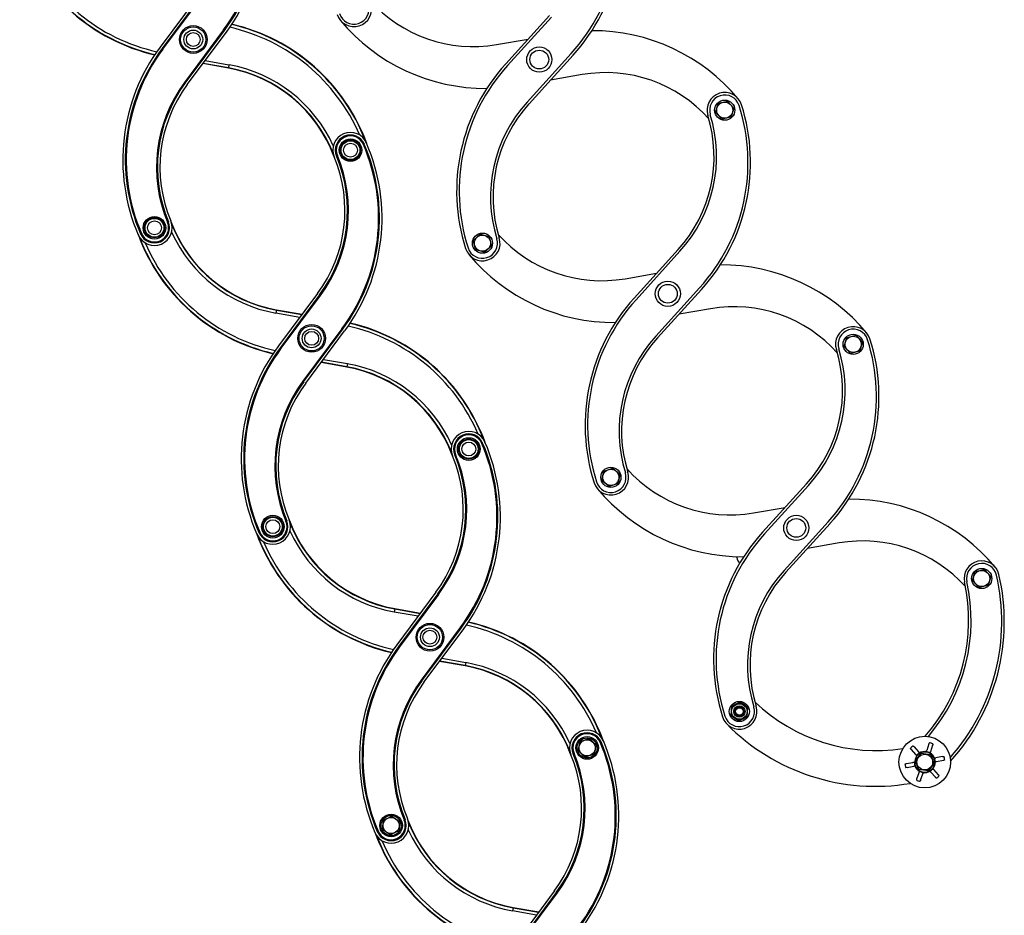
# Model space of a CAD drawing. Header units: inches. Extents: x 0 to 77643, y -44170 to 0.
# Tile 482 of 546: x 76597 to 76607, y -39776 to -39767. Entities that reach past the tile are written whole.
import ezdxf
from ezdxf.lldxf.tags import DXFTag

# ---------------------------------------------------------------- set-up
doc = ezdxf.new("R2010")
doc.units = ezdxf.units.IN
doc.header["$MEASUREMENT"] = 0
doc.layers.get('0').update_dxf_attribs({"lineweight": 0})
doc.layers.add('FAKRO LOFT LADDERS', color=7, linetype='Continuous')
tags = doc.linetypes.add('HIDDEN2', pattern=[4.7625, 3.175, -1.5875]).pattern_tags.tags
tags[6:7] = [DXFTag(74, 4), DXFTag(75, 0), DXFTag(340, '0'), DXFTag(46, 0.0), DXFTag(50, 0.0), DXFTag(44, 0.0), DXFTag(45, 0.0)]
tags[4:5] = [DXFTag(74, 4), DXFTag(75, 0), DXFTag(340, '0'), DXFTag(46, 0.0), DXFTag(50, 0.0), DXFTag(44, 0.0), DXFTag(45, 0.0)]

# ---------------------------------------------------------------- blocks, each defined once
blk = doc.blocks.new('A$C1F246084')
at = {"layer": 'FAKRO LOFT LADDERS', "color": 7, "linetype": 'Continuous'}
for p, q in [((188.92, 186.5), (184.27, 180.25)), ((189.16, 186.32), (184.51, 180.07)), ((189.19, 186.29), (184.54, 180.05)), ((184.6, 180), (189.25, 186.25)), ((191.82, 182.29), (187.17, 176.04)), ((187.23, 176), (191.88, 182.24)), ((187.26, 175.97), (191.91, 182.22)), ((187.5, 175.79), (192.15, 182.04)), ((191.82, 182.29), (191.88, 182.24)), ((191.91, 182.22), (191.88, 182.24)), ((184.51, 180.07), (184.54, 180.05)), ((184.54, 180.05), (184.6, 180)), ((192.39, 177.73), (189.35, 178.28)), ((192.4, 177.77), (189.37, 178.31)), ((189.62, 178.65), (192.46, 178.14)), ((192.39, 177.73), (192.4, 177.77)), ((192.46, 178.14), (192.4, 177.77)), ((187.17, 176.04), (187.23, 176)), ((187.26, 175.97), (187.23, 176)), ((208.46, 168.65), (208.53, 168.68)), ((208.57, 168.69), (208.53, 168.68)), ((205.26, 167.28), (205.29, 167.3)), ((205.29, 167.3), (205.36, 167.33)), ((185.14, 159.39), (185.21, 159.42)), ((185.25, 159.44), (185.21, 159.42)), ((181.94, 158.03), (181.97, 158.04)), ((181.97, 158.04), (182.04, 158.07)), ((203.01, 150.93), (198.36, 144.68)), ((203.25, 150.75), (198.6, 144.5)), ((203.28, 150.72), (198.63, 144.48)), ((198.69, 144.43), (203.34, 150.68)), ((203.25, 150.75), (203.28, 150.72)), ((203.28, 150.72), (203.34, 150.68)), ((198.11, 148.95), (198.04, 148.58)), ((198.12, 148.99), (198.11, 148.95)), ((198.11, 148.95), (201.13, 148.41)), ((198.12, 148.99), (201.16, 148.45)), ((200.88, 148.07), (198.04, 148.58)), ((205.9, 146.72), (201.25, 140.47)), ((201.32, 140.43), (205.96, 146.67)), ((201.35, 140.41), (205.99, 146.65)), ((205.9, 146.72), (205.96, 146.67)), ((205.99, 146.65), (205.96, 146.67)), ((201.59, 140.23), (206.23, 146.47)), ((198.6, 144.5), (198.63, 144.48)), ((198.63, 144.48), (198.69, 144.43)), ((203.71, 143.08), (206.55, 142.57)), ((206.48, 142.16), (203.43, 142.71)), ((206.48, 142.2), (203.46, 142.74)), ((206.55, 142.57), (206.48, 142.2)), ((206.48, 142.16), (206.48, 142.2)), ((201.25, 140.47), (201.32, 140.43)), ((201.35, 140.41), (201.32, 140.43)), ((222.55, 133.08), (222.62, 133.11)), ((222.66, 133.12), (222.62, 133.11)), ((219.34, 131.71), (219.38, 131.73)), ((219.38, 131.73), (219.45, 131.76)), ((199.23, 123.83), (199.3, 123.85)), ((199.34, 123.87), (199.3, 123.85)), ((196.02, 122.46), (196.06, 122.48)), ((196.06, 122.48), (196.13, 122.51)), ((217.09, 115.36), (212.45, 109.11)), ((217.33, 115.18), (212.69, 108.93)), ((217.36, 115.15), (212.72, 108.91)), ((212.78, 108.86), (217.42, 115.11)), ((217.33, 115.18), (217.36, 115.15)), ((217.36, 115.15), (217.42, 115.11)), ((212.2, 113.38), (212.13, 113.01)), ((214.97, 112.51), (212.13, 113.01)), ((212.2, 113.42), (215.25, 112.88)), ((212.2, 113.42), (212.2, 113.38)), ((212.2, 113.38), (215.22, 112.84)), ((219.99, 111.15), (215.34, 104.9)), ((215.4, 104.86), (220.05, 111.11)), ((215.43, 104.84), (220.08, 111.08)), ((215.67, 104.66), (220.32, 110.9)), ((219.99, 111.15), (220.05, 111.11)), ((220.08, 111.08), (220.05, 111.11)), ((212.69, 108.93), (212.72, 108.91)), ((212.72, 108.91), (212.78, 108.86)), ((220.56, 106.59), (217.52, 107.14)), ((220.57, 106.63), (217.55, 107.17)), ((217.8, 107.51), (220.64, 107)), ((220.64, 107), (220.57, 106.63)), ((220.56, 106.59), (220.57, 106.63)), ((215.34, 104.9), (215.4, 104.86)), ((215.43, 104.84), (215.4, 104.86)), ((234.02, 96.49), (234.25, 97.59)), ((234.25, 97.59), (235.32, 97.94)), ((235.32, 97.94), (236.16, 97.2)), ((236.64, 97.51), (236.71, 97.54)), ((236.74, 97.55), (236.71, 97.54)), ((233.43, 96.14), (233.47, 96.16)), ((233.47, 96.16), (233.54, 96.19)), ((234.86, 95.74), (234.02, 96.49)), ((236.16, 97.2), (235.93, 96.09)), ((235.93, 96.09), (234.86, 95.74)), ((210.74, 87.13), (210.84, 88.25)), ((210.84, 88.25), (211.86, 88.72)), ((211.86, 88.72), (212.78, 88.08)), ((212.78, 88.08), (212.68, 86.96)), ((213.32, 88.26), (213.39, 88.29)), ((213.42, 88.3), (213.39, 88.29)), ((210.11, 86.89), (210.15, 86.91)), ((210.15, 86.91), (210.22, 86.94)), ((211.66, 86.48), (210.74, 87.13)), ((212.68, 86.96), (211.66, 86.48)), ((231.18, 79.79), (226.53, 73.54)), ((231.42, 79.61), (226.77, 73.36)), ((231.45, 79.59), (226.8, 73.34)), ((226.86, 73.3), (231.51, 79.54)), ((231.42, 79.61), (231.45, 79.59)), ((231.45, 79.59), (231.51, 79.54)), ((226.28, 77.81), (226.22, 77.44)), ((229.06, 76.94), (226.22, 77.44)), ((226.29, 77.85), (226.28, 77.81)), ((226.28, 77.81), (229.31, 77.27)), ((226.29, 77.85), (229.33, 77.31))]:
    blk.add_line(p, q, dxfattribs=at)
at = {"layer": 'FAKRO LOFT LADDERS', "color": 7, "linetype": 'HIDDEN2'}
for p, q in [((230.63, 184.01), (225.4, 178.25)), ((230.85, 183.81), (225.62, 178.05)), ((224.31, 180.55), (228.07, 181.19)), ((227.95, 173.7), (233.19, 179.47)), ((228.18, 173.5), (233.41, 179.27)), ((234.49, 176.97), (230.74, 176.32)), ((250.37, 172.49), (250.71, 173.56)), ((250.71, 173.56), (251.8, 173.81)), ((251.8, 173.81), (252.57, 172.99)), ((251.14, 171.66), (250.37, 172.49)), ((252.57, 172.99), (252.23, 171.91)), ((252.23, 171.91), (251.14, 171.66)), ((221.54, 157.21), (222.34, 158)), ((221.83, 156.12), (221.54, 157.21)), ((222.34, 158), (223.43, 157.7)), ((223.43, 157.7), (223.71, 156.61)), ((222.91, 155.82), (221.83, 156.12)), ((223.71, 156.61), (222.91, 155.82)), ((245.92, 156.15), (240.69, 150.38)), ((246.14, 155.94), (240.91, 150.18)), ((239.6, 152.68), (243.36, 153.32)), ((243.25, 145.84), (248.48, 151.6)), ((243.47, 145.63), (248.7, 151.4)), ((249.79, 149.1), (246.03, 148.46)), ((265.67, 144.62), (266, 145.7)), ((266, 145.7), (267.1, 145.95)), ((267.1, 145.95), (267.86, 145.12)), ((266.43, 143.79), (265.67, 144.62)), ((267.86, 145.12), (267.53, 144.04)), ((267.53, 144.04), (266.43, 143.79)), ((237.07, 129.78), (238.14, 130.15)), ((238.14, 130.15), (238.99, 129.41)), ((236.86, 128.68), (237.07, 129.78)), ((238.99, 129.41), (238.77, 128.3)), ((237.7, 127.94), (236.86, 128.68)), ((238.77, 128.3), (237.7, 127.94)), ((261.21, 128.28), (255.98, 122.51)), ((261.44, 128.08), (256.2, 122.31)), ((254.9, 124.81), (258.65, 125.46)), ((258.54, 117.97), (263.77, 123.73)), ((258.76, 117.76), (264, 123.53)), ((265.08, 121.23), (261.32, 120.59)), ((280.96, 116.75), (281.29, 117.83)), ((281.29, 117.83), (282.39, 118.08)), ((282.39, 118.08), (283.16, 117.25)), ((283.16, 117.25), (282.82, 116.17)), ((281.72, 115.93), (280.96, 116.75)), ((282.82, 116.17), (281.72, 115.93)), ((252.8, 102.06), (252.29, 101.82)), ((253.31, 102.29), (252.8, 102.06)), ((253.77, 101.97), (253.31, 102.29)), ((254.23, 101.65), (253.77, 101.97)), ((252.24, 101.26), (252.19, 100.7)), ((252.29, 101.82), (252.24, 101.26)), ((254.14, 100.53), (254.19, 101.09)), ((254.19, 101.09), (254.23, 101.65)), ((252.19, 100.7), (252.66, 100.37)), ((252.66, 100.37), (253.12, 100.05)), ((253.12, 100.05), (253.63, 100.29)), ((253.63, 100.29), (254.14, 100.53)), ((275.78, 97.31), (275.51, 96.54)), ((273.66, 96.66), (274.19, 96.05)), ((274.02, 96.97), (274.55, 96.36)), ((274.17, 95.31), (274.86, 96.2)), ((274.86, 96.2), (275.98, 96.04)), ((276.22, 97.15), (275.96, 96.39)), ((273.08, 94.97), (273.87, 95.12)), ((274.59, 94.27), (274.17, 95.31)), ((276.4, 94.99), (275.7, 94.11)), ((275.98, 96.04), (276.4, 94.99)), ((277.4, 95.8), (276.6, 95.65)), ((277.49, 95.34), (276.69, 95.19)), ((273.17, 94.5), (273.96, 94.66)), ((274.34, 93.15), (274.61, 93.92)), ((275.7, 94.11), (274.59, 94.27)), ((274.79, 93), (275.05, 93.76)), ((276.55, 93.34), (276.02, 93.95)), ((276.9, 93.65), (276.37, 94.26))]:
    blk.add_line(p, q, dxfattribs=at)
at = {"layer": 'FAKRO LOFT LADDERS', "color": 7, "linetype": 'Continuous'}
for centre, radius in [((188.21, 181.15), 1.65), ((188.21, 181.15), 1.5), ((188.21, 181.15), 1.12), ((188.21, 181.15), 0.825), ((206.92, 167.98), 1.35), ((206.92, 167.98), 1.2), ((206.92, 167.98), 1.12), ((206.92, 167.98), 0.825), ((183.59, 158.74), 1.35), ((183.59, 158.74), 1.2), ((183.59, 158.74), 1.12), ((183.59, 158.74), 0.825), ((202.3, 145.58), 1.65), ((202.3, 145.58), 1.5), ((202.3, 145.58), 1.12), ((202.3, 145.58), 0.825), ((221, 132.41), 1.35), ((221, 132.41), 1.2), ((221, 132.41), 1.12), ((221, 132.41), 0.825), ((197.68, 123.17), 1.35), ((197.68, 123.17), 1.2), ((197.68, 123.17), 1.12), ((197.68, 123.17), 0.825), ((216.38, 110.01), 1.65), ((216.38, 110.01), 1.5), ((216.38, 110.01), 1.12), ((216.38, 110.01), 0.825), ((235.09, 96.84), 1.35), ((235.09, 96.84), 1.2), ((235.09, 96.84), 0.96), ((211.76, 87.6), 1.35), ((211.76, 87.6), 1.2), ((211.76, 87.6), 0.96)]:
    blk.add_circle(centre, radius, dxfattribs=at)
at = {"layer": 'FAKRO LOFT LADDERS', "color": 7, "linetype": 'HIDDEN2'}
for centre, radius in [((229.4, 178.76), 1.5), ((229.4, 178.76), 1.12), ((251.47, 172.74), 1.2), ((251.47, 172.74), 0.96), ((222.63, 156.91), 1.2), ((222.63, 156.91), 0.96), ((244.7, 150.89), 1.5), ((244.7, 150.89), 1.12), ((266.76, 144.87), 1.2), ((266.76, 144.87), 0.96), ((237.92, 129.04), 1.2), ((237.92, 129.04), 0.96), ((259.99, 123.02), 1.5), ((259.99, 123.02), 1.12), ((282.06, 117), 1.2), ((282.06, 117), 0.96), ((253.21, 101.17), 1.2), ((253.21, 101.17), 0.915), ((253.21, 101.17), 0.675), ((253.21, 101.17), 0.6), ((253.21, 101.17), 0.45), ((275.28, 95.15), 3.07), ((275.28, 95.15), 0.938)]:
    blk.add_circle(centre, radius, dxfattribs=at)
at = {"layer": 'FAKRO LOFT LADDERS', "color": 7, "linetype": 'Continuous'}
for centre, radius, start, end in [((174.1, 195.47), 22.09, 323.3483, 23.3236), ((174.1, 195.47), 22.16, 323.3483, 23.3236), ((174.1, 195.47), 22.2, 323.3483, 23.3236), ((174.1, 195.47), 22.5, 323.3483, 23.3236), ((188.69, 201.25), 22.5, 200.0478, 256.9887), ((188.69, 201.25), 22.46, 200.9758, 257.0273), ((188.69, 201.25), 22.09, 203.2691, 257.4093), ((187.73, 161.04), 22.46, 20.9758, 77.0273), ((187.73, 161.04), 22.5, 20.0478, 76.9887), ((187.73, 161.04), 22.09, 23.2691, 77.4093), ((202.32, 166.82), 22.5, 143.3483, 203.3236), ((202.32, 166.82), 22.2, 143.3483, 203.3236), ((202.32, 166.82), 22.16, 143.3483, 203.3236), ((202.32, 166.82), 22.09, 143.3483, 203.3236), ((189.49, 161.49), 16.5, 20.4249, 79.8627), ((189.49, 161.49), 16.54, 21.7532, 79.8627), ((189.49, 161.49), 16.91, 24.4721, 79.8627), ((200.74, 165.95), 16.91, 143.3483, 202.7861), ((200.74, 165.95), 16.84, 143.3483, 202.7861), ((200.74, 165.95), 16.8, 143.3483, 202.7861), ((200.74, 165.95), 16.5, 143.3483, 202.7861), ((206.92, 167.98), 2.1, 23.3236, 202.7861), ((206.92, 167.98), 1.8, 23.3236, 202.7861), ((206.92, 167.98), 1.76, 23.3236, 202.7861), ((206.92, 167.98), 1.69, 23.3236, 202.7861), ((188.18, 159.9), 22.5, 323.3483, 23.3236), ((188.18, 159.9), 22.09, 323.3483, 23.3236), ((188.18, 159.9), 22.16, 323.3483, 23.3236), ((188.18, 159.9), 22.2, 323.3483, 23.3236), ((189.77, 160.78), 16.5, 323.3483, 22.7861), ((189.77, 160.78), 16.8, 323.3483, 22.7861), ((189.77, 160.78), 16.84, 323.3483, 22.7861), ((189.77, 160.78), 16.91, 323.3483, 22.7861), ((183.59, 158.74), 2.1, 203.3236, 22.7861), ((183.59, 158.74), 1.8, 203.3236, 22.7861), ((183.59, 158.74), 1.76, 203.3236, 22.7861), ((183.59, 158.74), 1.69, 203.3236, 22.7861), ((201.02, 165.23), 16.5, 200.4249, 259.8627), ((201.02, 165.23), 16.91, 204.4721, 259.8627), ((201.02, 165.23), 16.54, 201.7532, 259.8627), ((202.77, 165.68), 22.5, 200.0478, 256.9887), ((202.77, 165.68), 22.46, 200.9758, 257.0273), ((202.77, 165.68), 22.09, 203.2691, 257.4093), ((201.82, 125.47), 22.09, 23.2691, 77.4093), ((201.82, 125.47), 22.46, 20.9758, 77.0273), ((201.82, 125.47), 22.5, 20.0478, 76.9887), ((216.41, 131.25), 22.5, 143.3483, 203.3236), ((216.41, 131.25), 22.2, 143.3483, 203.3236), ((216.41, 131.25), 22.16, 143.3483, 203.3236), ((216.41, 131.25), 22.09, 143.3483, 203.3236), ((203.57, 125.92), 16.54, 21.7532, 79.8627), ((203.57, 125.92), 16.5, 20.4249, 79.8627), ((203.57, 125.92), 16.91, 24.4721, 79.8627), ((214.83, 130.38), 16.91, 143.3483, 202.7861), ((214.83, 130.38), 16.84, 143.3483, 202.7861), ((214.83, 130.38), 16.8, 143.3483, 202.7861), ((214.83, 130.38), 16.5, 143.3483, 202.7861), ((221, 132.41), 2.1, 23.3236, 202.7861), ((221, 132.41), 1.8, 23.3236, 202.7861), ((221, 132.41), 1.76, 23.3236, 202.7861), ((221, 132.41), 1.69, 23.3236, 202.7861), ((202.27, 124.33), 22.09, 323.3483, 23.3236), ((202.27, 124.33), 22.16, 323.3483, 23.3236), ((202.27, 124.33), 22.2, 323.3483, 23.3236), ((202.27, 124.33), 22.5, 323.3483, 23.3236), ((203.85, 125.21), 16.5, 323.3483, 22.7861), ((203.85, 125.21), 16.8, 323.3483, 22.7861), ((203.85, 125.21), 16.84, 323.3483, 22.7861), ((203.85, 125.21), 16.91, 323.3483, 22.7861), ((197.68, 123.17), 2.1, 203.3236, 22.7861), ((197.68, 123.17), 1.8, 203.3236, 22.7861), ((197.68, 123.17), 1.76, 203.3236, 22.7861), ((197.68, 123.17), 1.69, 203.3236, 22.7861), ((215.11, 129.66), 16.5, 200.4249, 259.8627), ((215.11, 129.66), 16.54, 201.7532, 259.8627), ((216.86, 130.11), 22.5, 200.0478, 256.9887), ((216.86, 130.11), 22.46, 200.9758, 257.0273), ((215.11, 129.66), 16.91, 204.4721, 259.8627), ((216.86, 130.11), 22.09, 203.2691, 257.4093), ((215.91, 89.9), 22.09, 23.2691, 77.4093), ((215.91, 89.9), 22.46, 20.9758, 77.0273), ((215.91, 89.9), 22.5, 20.0478, 76.9887), ((230.5, 95.68), 22.5, 143.3483, 203.3236), ((230.5, 95.68), 22.2, 143.3483, 203.3236), ((230.5, 95.68), 22.16, 143.3483, 203.3236), ((230.5, 95.68), 22.09, 143.3483, 203.3236), ((217.66, 90.35), 16.91, 24.4721, 79.8627), ((217.66, 90.35), 16.5, 20.4249, 79.8627), ((217.66, 90.35), 16.54, 21.7532, 79.8627), ((228.91, 94.81), 16.91, 143.3483, 202.7861), ((228.91, 94.81), 16.84, 143.3483, 202.7861), ((228.91, 94.81), 16.8, 143.3483, 202.7861), ((228.91, 94.81), 16.5, 143.3483, 202.7861), ((253.21, 101.17), 0.485, 255, 195), ((235.09, 96.84), 2.1, 23.3236, 202.7861), ((235.09, 96.84), 1.8, 23.3236, 202.7861), ((235.09, 96.84), 1.76, 23.3236, 202.7861), ((235.09, 96.84), 1.69, 23.3236, 202.7861), ((216.36, 88.76), 22.09, 323.3483, 23.3236), ((216.36, 88.76), 22.16, 323.3483, 23.3236), ((216.36, 88.76), 22.2, 323.3483, 23.3236), ((216.36, 88.76), 22.5, 323.3483, 23.3236), ((217.94, 89.64), 16.8, 323.3483, 22.7861), ((217.94, 89.64), 16.84, 323.3483, 22.7861), ((217.94, 89.64), 16.91, 323.3483, 22.7861), ((217.94, 89.64), 16.5, 323.3483, 22.7861), ((211.76, 87.6), 2.1, 203.3236, 22.7861), ((211.76, 87.6), 1.8, 203.3236, 22.7861), ((211.76, 87.6), 1.76, 203.3236, 22.7861), ((211.76, 87.6), 1.69, 203.3236, 22.7861), ((229.19, 94.09), 16.5, 200.4249, 259.8627), ((229.19, 94.09), 16.54, 201.7532, 259.8627), ((230.95, 94.54), 22.5, 200.0478, 256.9887), ((229.19, 94.09), 16.91, 204.4721, 259.8627), ((230.95, 94.54), 22.46, 200.9758, 257.0273), ((230.95, 94.54), 22.09, 203.2691, 257.4093)]:
    blk.add_arc(centre, radius, start, end, dxfattribs=at)
at = {"layer": 'FAKRO LOFT LADDERS', "color": 7, "linetype": 'HIDDEN2'}
for centre, radius, start, end in [((216.75, 194.39), 22.2, 317.7721, 17.7474), ((216.75, 194.39), 22.5, 317.7721, 17.7474), ((207.33, 184.78), 2.1, 197.7474, 17.2099), ((207.33, 184.78), 1.8, 197.7474, 17.2099), ((221.52, 196.81), 16.5, 221.7987, 279.7425), ((223.01, 197.83), 22.5, 219.7672, 270.3488), ((235.79, 159.69), 22.5, 39.7672, 90.3488), ((242.06, 163.13), 22.5, 137.7721, 197.7474), ((242.06, 163.13), 22.2, 137.7721, 197.7474), ((237.29, 160.71), 16.5, 41.7987, 99.7425), ((251.47, 172.74), 2.1, 17.7474, 197.2099), ((240.39, 162.41), 16.8, 137.7721, 197.2099), ((240.39, 162.41), 16.5, 137.7721, 197.2099), ((251.47, 172.74), 1.8, 17.7474, 197.2099), ((232.04, 166.52), 22.2, 317.7721, 17.7474), ((232.04, 166.52), 22.5, 317.7721, 17.7474), ((233.7, 167.23), 16.5, 317.7721, 17.2099), ((233.7, 167.23), 16.8, 317.7721, 17.2099), ((222.63, 156.91), 2.1, 197.7474, 17.2099), ((222.63, 156.91), 1.8, 197.7474, 17.2099), ((236.81, 168.94), 16.5, 221.7987, 279.7425), ((238.31, 169.96), 22.5, 219.7672, 270.3488), ((251.08, 131.82), 22.5, 39.7672, 90.4699), ((257.35, 135.26), 22.5, 137.7721, 197.7474), ((257.35, 135.26), 22.2, 137.7721, 197.7474), ((252.58, 132.84), 16.5, 41.7987, 99.7425), ((266.76, 144.87), 2.1, 17.7474, 197.2099), ((266.76, 144.87), 1.8, 17.7474, 197.2099), ((255.69, 134.54), 16.8, 137.7721, 197.2099), ((255.69, 134.54), 16.5, 137.7721, 197.2099), ((247.33, 138.65), 22.2, 317.7721, 17.7474), ((247.33, 138.65), 22.5, 317.7721, 17.7474), ((249, 139.37), 16.5, 317.7721, 17.2099), ((249, 139.37), 16.8, 317.7721, 17.2099), ((237.92, 129.04), 2.1, 197.7474, 17.2099), ((237.92, 129.04), 1.8, 197.7474, 17.2099), ((252.11, 141.07), 16.5, 221.7987, 279.7425), ((253.6, 142.09), 22.5, 219.7672, 270.1515), ((266.38, 103.95), 22.5, 39.7672, 90.3488), ((272.64, 107.39), 22.5, 137.7721, 197.7474), ((272.64, 107.39), 22.2, 137.7721, 197.7474), ((267.87, 104.97), 16.5, 42.1085, 99.7425), ((255.76, 120.4), 3, 195.3739, 197.7047), ((255.76, 120.4), 2.25, 201.0241, 203.0514), ((255.76, 120.4), 3, 197.7047, 212.7147), ((282.06, 117), 2.1, 13.1013, 192.4504), ((282.06, 117), 1.8, 13.1013, 192.4504), ((270.98, 106.68), 16.8, 137.7721, 197.2099), ((270.98, 106.68), 16.5, 137.7721, 197.2099), ((260, 111.87), 24.45, 318.5162, 13.1013), ((260, 111.87), 24.75, 317.8807, 13.1013), ((259.5, 112.02), 21, 318.9397, 12.4504), ((259.5, 112.02), 21.3, 319.5372, 12.4504), ((253.21, 101.17), 0.975, 115.0144, 175.0144), ((253.21, 101.17), 0.975, 55.0144, 115.0144), ((253.21, 101.17), 0.975, 355.0144, 55.0144), ((269.53, 117.52), 21, 226.4989, 278.5749), ((253.21, 101.17), 2.1, 197.7474, 17.2099), ((253.21, 101.17), 1.8, 197.7474, 17.2099), ((253.21, 101.17), 0.975, 175.0144, 235.0144), ((253.21, 101.17), 0.975, 295.0144, 355.0144), ((269.39, 117.02), 24.75, 224.4133, 279.6339), ((253.21, 101.17), 0.975, 235.0144, 295.0144), ((275.73, 96.46), 0.994, 62.5793, 79.3358), ((274.38, 96.2), 0.994, 122.5793, 139.3358), ((275.28, 95.15), 1.2, 0, 231.3644), ((277.11, 93.04), 4.04, 128.9007, 133.0144), ((275.28, 95.15), 1.26, 79.9842, 121.9309), ((274.37, 92.51), 4.04, 68.9007, 73.0144), ((275.28, 95.15), 1.26, 19.9842, 61.9309), ((278.03, 95.68), 4.04, 188.9007, 193.0144), ((275.28, 95.15), 1.2, 233.2557, 0), ((275.28, 95.15), 1.26, 319.9842, 1.9309), ((272.54, 94.62), 4.04, 8.9007, 13.0144), ((276.64, 95.42), 0.994, 2.5793, 19.3358), ((273.93, 94.89), 0.994, 182.5793, 199.3358), ((275.28, 95.15), 1.26, 199.9842, 241.9309), ((276.19, 97.79), 4.04, 248.9007, 253.0144), ((275.28, 95.15), 1.26, 259.9842, 301.9309), ((273.45, 97.26), 4.04, 308.9007, 313.0144), ((274.83, 93.85), 0.994, 242.5793, 259.3358), ((276.19, 94.11), 0.994, 302.5793, 319.3358)]:
    blk.add_arc(centre, radius, start, end, dxfattribs=at)
for points in [[(275.78, 97.31), (275.78, 97.33), (275.79, 97.34), (275.81, 97.38), (275.81, 97.39), (275.83, 97.42), (275.84, 97.43), (275.85, 97.44), (275.86, 97.44), (275.86, 97.44)], [(276.24, 97.31), (276.24, 97.31), (276.24, 97.3), (276.25, 97.28), (276.25, 97.27), (276.25, 97.24), (276.24, 97.23), (276.23, 97.19), (276.23, 97.17), (276.22, 97.15)], [(273.66, 96.66), (273.65, 96.67), (273.64, 96.69), (273.62, 96.72), (273.61, 96.73), (273.6, 96.76), (273.59, 96.77), (273.59, 96.79), (273.59, 96.79), (273.59, 96.8)], [(273.89, 97.06), (273.9, 97.06), (273.9, 97.06), (273.92, 97.05), (273.93, 97.05), (273.95, 97.03), (273.97, 97.02), (273.99, 97), (274.01, 96.98), (274.02, 96.97)], [(274.55, 96.36), (274.56, 96.34), (274.57, 96.33), (274.59, 96.3), (274.6, 96.28), (274.62, 96.26), (274.62, 96.25), (274.62, 96.23), (274.62, 96.22), (274.62, 96.22)], [(275.5, 96.39), (275.5, 96.39), (275.49, 96.4), (275.49, 96.42), (275.49, 96.43), (275.49, 96.46), (275.49, 96.47), (275.5, 96.51), (275.51, 96.52), (275.51, 96.54)], [(275.96, 96.39), (275.95, 96.37), (275.95, 96.35), (275.93, 96.32), (275.92, 96.31), (275.91, 96.28), (275.9, 96.27), (275.89, 96.26), (275.88, 96.26), (275.88, 96.26)], [(272.94, 94.9), (272.94, 94.9), (272.94, 94.91), (272.96, 94.92), (272.97, 94.93), (272.99, 94.94), (273.01, 94.95), (273.04, 94.96), (273.06, 94.96), (273.08, 94.97)], [(273.87, 95.12), (273.89, 95.12), (273.91, 95.13), (273.95, 95.13), (273.96, 95.13), (273.99, 95.13), (274, 95.13), (274.02, 95.12), (274.02, 95.12), (274.02, 95.11)], [(274.32, 95.96), (274.31, 95.96), (274.31, 95.96), (274.29, 95.96), (274.28, 95.97), (274.26, 95.98), (274.25, 95.99), (274.22, 96.02), (274.21, 96.03), (274.19, 96.05)], [(276.47, 95.58), (276.47, 95.59), (276.47, 95.59), (276.48, 95.61), (276.49, 95.61), (276.52, 95.62), (276.53, 95.63), (276.56, 95.64), (276.58, 95.64), (276.6, 95.65)], [(276.69, 95.19), (276.67, 95.18), (276.65, 95.18), (276.62, 95.18), (276.6, 95.18), (276.57, 95.18), (276.56, 95.18), (276.55, 95.19), (276.54, 95.19), (276.54, 95.2)], [(277.4, 95.8), (277.41, 95.81), (277.43, 95.81), (277.47, 95.81), (277.49, 95.81), (277.52, 95.81), (277.53, 95.81), (277.55, 95.8), (277.55, 95.8), (277.55, 95.79)], [(277.63, 95.41), (277.63, 95.4), (277.63, 95.39), (277.61, 95.38), (277.6, 95.38), (277.57, 95.36), (277.56, 95.36), (277.52, 95.35), (277.5, 95.34), (277.49, 95.34)], [(273.17, 94.5), (273.15, 94.5), (273.13, 94.5), (273.1, 94.49), (273.08, 94.49), (273.05, 94.5), (273.04, 94.5), (273.02, 94.5), (273.01, 94.51), (273.01, 94.51)], [(274.1, 94.72), (274.1, 94.72), (274.1, 94.71), (274.09, 94.7), (274.08, 94.69), (274.05, 94.68), (274.04, 94.68), (274, 94.67), (273.98, 94.66), (273.96, 94.66)], [(274.61, 93.92), (274.61, 93.93), (274.62, 93.95), (274.64, 93.98), (274.64, 94), (274.66, 94.02), (274.67, 94.03), (274.68, 94.04), (274.69, 94.04), (274.69, 94.04)], [(275.06, 93.91), (275.07, 93.91), (275.07, 93.91), (275.08, 93.89), (275.08, 93.88), (275.07, 93.85), (275.07, 93.83), (275.06, 93.8), (275.06, 93.78), (275.05, 93.76)], [(276.02, 93.95), (276, 93.96), (275.99, 93.98), (275.97, 94.01), (275.96, 94.02), (275.95, 94.05), (275.95, 94.06), (275.94, 94.07), (275.95, 94.08), (275.95, 94.08)], [(276.25, 94.34), (276.25, 94.35), (276.26, 94.35), (276.27, 94.34), (276.28, 94.34), (276.31, 94.32), (276.32, 94.31), (276.35, 94.29), (276.36, 94.27), (276.37, 94.26)], [(274.33, 92.99), (274.32, 93), (274.32, 93), (274.32, 93.02), (274.32, 93.03), (274.32, 93.06), (274.32, 93.08), (274.33, 93.11), (274.34, 93.13), (274.34, 93.15)], [(274.79, 93), (274.78, 92.98), (274.77, 92.96), (274.76, 92.93), (274.75, 92.91), (274.74, 92.89), (274.73, 92.88), (274.71, 92.87), (274.71, 92.86), (274.7, 92.86)], [(276.68, 93.25), (276.67, 93.24), (276.66, 93.25), (276.65, 93.25), (276.64, 93.26), (276.61, 93.27), (276.6, 93.28), (276.57, 93.31), (276.56, 93.32), (276.55, 93.34)], [(276.9, 93.65), (276.91, 93.63), (276.93, 93.62), (276.95, 93.59), (276.96, 93.57), (276.97, 93.55), (276.97, 93.54), (276.98, 93.52), (276.98, 93.51), (276.97, 93.51)]]:
    blk.add_open_spline(points, degree=3, knots=[0, 0, 0, 0, 0.25, 0.25, 0.5, 0.5, 0.75, 0.75, 1, 1, 1, 1], dxfattribs=at)
for points, weights in [([(275.92, 97.44), (275.89, 97.44), (275.86, 97.44)], [1, 0.999940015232, 1]), ([(276.24, 97.31), (276.21, 97.33), (276.19, 97.34)], [1, 0.999940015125, 1]), ([(273.62, 96.84), (273.61, 96.82), (273.59, 96.8)], [1, 0.999940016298, 1]), ([(273.89, 97.06), (273.87, 97.05), (273.84, 97.03)], [1, 0.999940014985, 1]), ([(274.62, 96.22), (274.6, 96.2), (274.58, 96.18)], [1, 0.999783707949, 1]), ([(275.55, 96.37), (275.53, 96.38), (275.5, 96.39)], [1, 0.99978370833, 1]), ([(275.88, 96.26), (275.85, 96.27), (275.82, 96.28)], [1, 0.999783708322, 1]), ([(274.02, 95.11), (274.03, 95.08), (274.04, 95.06)], [1, 0.999783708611, 1]), ([(274.36, 95.99), (274.34, 95.98), (274.32, 95.96)], [1, 0.999783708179, 1]), ([(276.47, 95.53), (276.47, 95.56), (276.47, 95.58)], [1, 0.999783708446, 1]), ([(276.54, 95.2), (276.54, 95.22), (276.53, 95.25)], [1, 0.999783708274, 1]), ([(277.58, 95.74), (277.57, 95.77), (277.55, 95.79)], [1, 0.999940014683, 1]), ([(277.63, 95.41), (277.63, 95.43), (277.63, 95.46)], [1, 0.99994001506, 1]), ([(272.94, 94.9), (272.93, 94.87), (272.93, 94.85)], [1, 0.999940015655, 1]), ([(272.99, 94.56), (273, 94.54), (273.01, 94.51)], [1, 0.999940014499, 1]), ([(274.09, 94.77), (274.1, 94.75), (274.1, 94.72)], [1, 0.999783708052, 1]), ([(274.69, 94.04), (274.72, 94.03), (274.74, 94.03)], [1, 0.999783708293, 1]), ([(275.02, 93.93), (275.04, 93.92), (275.06, 93.91)], [1, 0.999783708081, 1]), ([(275.95, 94.08), (275.97, 94.1), (275.99, 94.12)], [1, 0.999783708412, 1]), ([(276.21, 94.31), (276.23, 94.33), (276.25, 94.34)], [1, 0.999783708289, 1]), ([(274.33, 92.99), (274.35, 92.98), (274.37, 92.96)], [1, 0.999940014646, 1]), ([(274.65, 92.87), (274.68, 92.87), (274.7, 92.86)], [1, 0.999940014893, 1]), ([(276.68, 93.25), (276.7, 93.26), (276.72, 93.27)], [1, 0.99994001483, 1]), ([(276.94, 93.46), (276.96, 93.48), (276.97, 93.51)], [1, 0.999940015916, 1])]:
    blk.add_rational_spline(points, weights, degree=2, dxfattribs=at)

msp = doc.modelspace()

# ---------------------------------------------------------------- block references
at = {"xscale": 0.08579999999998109, "yscale": 0.08579999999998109, "zscale": 0.08579999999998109}
msp.add_blockref('A$C1F246084', (76582.69603, -39782.34079), dxfattribs=at)

doc.saveas('drawing.dxf')
